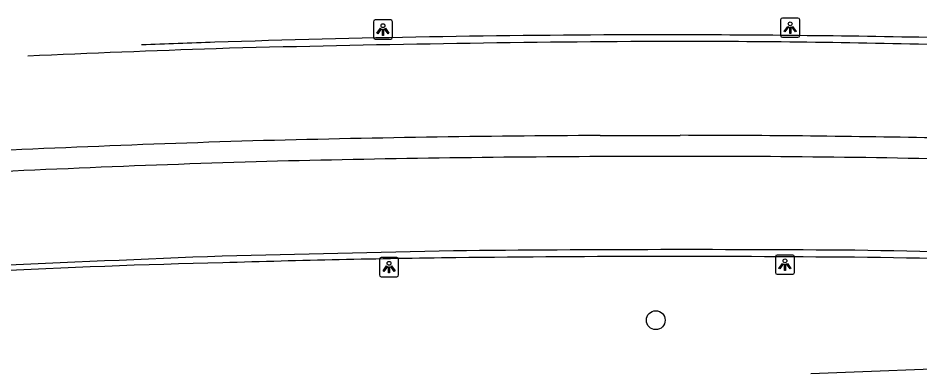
# Model space of a CAD drawing. Extents: x 161243 to 161752, y 384138 to 384885.
# Drawn here: x 161330.22 to 161377.17, y 384863.79 to 384882.3 of the extents above; entities that cross this region are included whole.
import ezdxf

# ---------------------------------------------------------------- set-up
doc = ezdxf.new("R2010")
doc.units = 0
for name, color, linetype in [('IMGEO_Boom', 7, 'Continuous'), ('IMGEO_Lichtpunt', 7, 'Continuous'), ('IMGEO_Muur', 7, 'Continuous'), ('IMGEO_Rijbaan_regionaal_gesloten', 7, 'Continuous')]:
    doc.layers.add(name, color=color, linetype=linetype)

msp = doc.modelspace()

# ---------------------------------------------------------------- linework, layer by layer
at = {"layer": 'IMGEO_Boom'}
msp.add_circle((161363.414, 384866.585), 0.489, dxfattribs=at)
at = {"layer": 'IMGEO_Lichtpunt'}
for p, q in [((161348.715, 384882.105), (161348.715, 384881.298)), ((161348.715, 384882.105), (161348.715, 384881.298)), ((161349.617, 384882.2), (161348.809, 384882.2)), ((161349.617, 384882.2), (161348.809, 384882.2)), ((161349.711, 384881.298), (161349.711, 384882.105)), ((161349.711, 384881.298), (161349.711, 384882.105)), ((161369.915, 384882.204), (161369.915, 384881.397)), ((161369.915, 384882.204), (161369.915, 384881.397)), ((161370.817, 384882.299), (161370.009, 384882.299)), ((161370.817, 384882.299), (161370.009, 384882.299)), ((161370.911, 384881.397), (161370.911, 384882.204)), ((161370.911, 384881.397), (161370.911, 384882.204)), ((161348.809, 384881.204), (161349.617, 384881.204)), ((161348.809, 384881.204), (161349.617, 384881.204)), ((161370.009, 384881.303), (161370.817, 384881.303)), ((161370.009, 384881.303), (161370.817, 384881.303)), ((161369.64, 384869.875), (161369.64, 384869.068)), ((161369.64, 384869.875), (161369.64, 384869.068)), ((161370.542, 384869.97), (161369.734, 384869.97)), ((161370.542, 384869.97), (161369.734, 384869.97)), ((161370.636, 384869.068), (161370.636, 384869.875)), ((161370.636, 384869.068), (161370.636, 384869.875)), ((161349.032, 384869.746), (161349.032, 384868.939)), ((161349.032, 384869.746), (161349.032, 384868.939)), ((161349.934, 384869.841), (161349.126, 384869.841)), ((161349.934, 384869.841), (161349.126, 384869.841)), ((161350.028, 384868.939), (161350.028, 384869.746)), ((161350.028, 384868.939), (161350.028, 384869.746)), ((161369.734, 384868.974), (161370.542, 384868.974)), ((161369.734, 384868.974), (161370.542, 384868.974)), ((161349.126, 384868.845), (161349.934, 384868.845)), ((161349.126, 384868.845), (161349.934, 384868.845))]:
    msp.add_line(p, q, dxfattribs=at)
for points in [[(161349.089, 384881.769), (161349.128, 384881.741), (161348.94, 384881.479), (161348.902, 384881.506), (161349.089, 384881.769)], [(161349.191, 384881.721), (161349.238, 384881.721), (161349.238, 384881.399), (161349.191, 384881.399), (161349.191, 384881.721)], [(161349.301, 384881.741), (161349.339, 384881.768), (161349.526, 384881.506), (161349.487, 384881.478), (161349.301, 384881.741)], [(161370.289, 384881.868), (161370.328, 384881.84), (161370.14, 384881.578), (161370.102, 384881.605), (161370.289, 384881.868)], [(161370.391, 384881.82), (161370.438, 384881.82), (161370.438, 384881.498), (161370.391, 384881.498), (161370.391, 384881.82)], [(161370.501, 384881.84), (161370.539, 384881.867), (161370.726, 384881.605), (161370.687, 384881.577), (161370.501, 384881.84)], [(161349.406, 384869.41), (161349.445, 384869.382), (161349.257, 384869.12), (161349.219, 384869.147), (161349.406, 384869.41)], [(161349.618, 384869.382), (161349.656, 384869.409), (161349.843, 384869.147), (161349.804, 384869.119), (161349.618, 384869.382)], [(161370.014, 384869.539), (161370.053, 384869.511), (161369.865, 384869.249), (161369.827, 384869.276), (161370.014, 384869.539)], [(161370.116, 384869.491), (161370.163, 384869.491), (161370.163, 384869.169), (161370.116, 384869.169), (161370.116, 384869.491)], [(161370.226, 384869.511), (161370.264, 384869.538), (161370.451, 384869.276), (161370.412, 384869.248), (161370.226, 384869.511)], [(161349.508, 384869.362), (161349.555, 384869.362), (161349.555, 384869.04), (161349.508, 384869.04), (161349.508, 384869.362)]]:
    msp.add_lwpolyline(points, dxfattribs=at)
for centre in [(161370.414, 384882.002), (161349.214, 384881.903), (161349.531, 384869.544), (161370.139, 384869.673)]:
    msp.add_circle(centre, 0.0994, dxfattribs=at)
for centre, start, end in [((161348.809, 384882.105), 90, 180), ((161348.809, 384882.105), 90, 180), ((161349.617, 384882.105), 0, 90), ((161349.617, 384882.105), 0, 90), ((161370.009, 384882.204), 90, 180), ((161370.009, 384882.204), 90, 180), ((161370.817, 384882.204), 0, 90), ((161370.817, 384882.204), 0, 90), ((161348.809, 384881.298), 180, 270), ((161348.809, 384881.298), 180, 270), ((161349.617, 384881.298), 270, 0), ((161349.617, 384881.298), 270, 360), ((161370.009, 384881.397), 180, 270), ((161370.009, 384881.397), 180, 270), ((161370.817, 384881.397), 270, 0), ((161370.817, 384881.397), 270, 360), ((161369.734, 384869.875), 90, 180), ((161369.734, 384869.875), 90, 180), ((161370.542, 384869.875), 0, 90), ((161370.542, 384869.875), 0, 90), ((161349.126, 384869.746), 90, 180), ((161349.126, 384869.746), 90, 180), ((161349.934, 384869.746), 0, 90), ((161349.934, 384869.746), 0, 90), ((161349.126, 384868.939), 180, 270), ((161349.126, 384868.939), 180, 270), ((161349.934, 384868.939), 270, 0), ((161349.934, 384868.939), 270, 360), ((161369.734, 384869.068), 180, 270), ((161369.734, 384869.068), 180, 270), ((161370.542, 384869.068), 270, 0), ((161370.542, 384869.068), 270, 360)]:
    msp.add_arc(centre, 0.0946, start, end, dxfattribs=at)
at = {"layer": 'IMGEO_Muur'}
for centre, radius, start, end in [((161364.782, 384122.026), 759.405, 90.149286, 91.835341), ((161363.091, 384131.33), 750.098, 88.928944, 90.02199), ((161364.968, 384168.913), 712.488, 87.453653, 89.02337), ((161376.052, 383851.615), 1029.704, 91.976909, 92.522716), ((161387.597, 383555.94), 1325.94, 92.037269, 92.202222), ((161370.558, 383758.893), 1122.215, 90.395827, 91.533228), ((161364.226, 384317.739), 563.344, 88.69199, 90.14448), ((161360.347, 384018.847), 862.252, 87.5887, 88.887689), ((161387.581, 383639.47), 1231.331, 92.174877, 93.317907), ((161416.588, 381840.033), 3030.828, 91.204236, 91.431885), ((161364.874, 383743.842), 1126.413, 89.512697, 90.609531), ((161364.47, 383867.502), 1002.396, 89.430737, 90.654875), ((161366.124, 384239.814), 630.088, 87.272613, 89.244774), ((161353.792, 383752.535), 1117.87, 87.82956, 88.940907), ((161351.347, 384416.665), 453.026, 91.32494, 94.42948), ((161361.953, 384174.141), 695.749, 90.736202, 91.736274)]:
    msp.add_arc(centre, radius, start, end, dxfattribs=at)
at = {"layer": 'IMGEO_Rijbaan_regionaal_gesloten'}
for points in [[(161360.514, 384876.191), (161362.603, 384876.198), (161364.692, 384876.199)], [(161400.465, 384864.626), (161380.485, 384864.14), (161371.481, 384863.79)]]:
    msp.add_lwpolyline(points, dxfattribs=at)
for centre, radius, start, end in [((161364.236, 384060.73), 815.469, 90.261507, 91.532009), ((161364.076, 384169.149), 707.051, 88.850593, 89.95007), ((161366.164, 384086.805), 789.46, 91.722512, 93.05198), ((161364.52, 384015.147), 859.957, 90.264529, 91.459963), ((161364.659, 384191.885), 683.222, 88.863699, 90.344595), ((161370.2, 383988.231), 887.023, 91.78243, 92.973416)]:
    msp.add_arc(centre, radius, start, end, dxfattribs=at)

doc.saveas('drawing.dxf')
